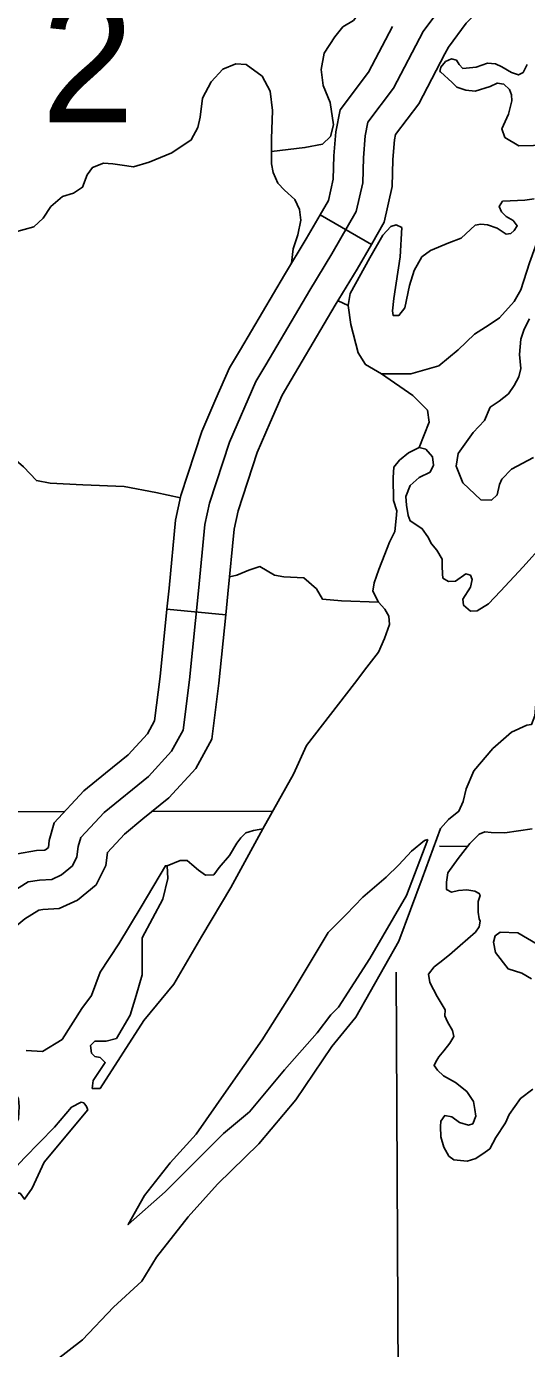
# Model space of a CAD drawing. Extents: x 22866 to 28196, y 1324810 to 1328105.
# Drawn here: x 25435 to 25465.4, y 1326127.1 to 1326207.6 of the extents above; entities that cross this region are included whole.
import ezdxf

# ---------------------------------------------------------------- set-up
doc = ezdxf.new("R2010")
doc.units = 0
for name, color, linetype in [('Level 31', 7, 'Continuous'), ('Level 35', 7, 'Continuous'), ('Level 39', 7, 'Continuous'), ('Level 45', 7, 'Continuous'), ('Level 5', 7, 'Continuous'), ('Level 9', 7, 'Continuous')]:
    doc.layers.add(name, color=color, linetype=linetype)

msp = doc.modelspace()

# ---------------------------------------------------------------- linework, layer by layer
at = {"layer": 'Level 31'}
for points in [[(25470.638, 1326229.63), (25470.247, 1326227.749), (25470.208, 1326226.141), (25470.521, 1326224.338), (25470.913, 1326222.613), (25471.148, 1326221.202), (25471.187, 1326220.379), (25471.187, 1326219.83), (25470.638, 1326219.085), (25469.894, 1326218.34), (25468.993, 1326217.086), (25468.014, 1326215.243), (25466.878, 1326213.166), (25466.33, 1326212.499), (25464.959, 1326211.519), (25462.061, 1326210.5), (25461.564, 1326210.179), (25460.349, 1326208.963), (25459.096, 1326207.278), (25457.294, 1326203.828), (25455.728, 1326201.75), (25455.571, 1326200.927), (25455.454, 1326199.594), (25455.414, 1326198.065)], [(25455.414, 1326198.065), (25455.023, 1326196.321), (25453.534, 1326193.733), (25452.203, 1326191.538), (25449.524, 1326186.992), (25448.913, 1326185.971), (25447.307, 1326182.286), (25446.093, 1326178.562), (25445.819, 1326177.257), (25445.427, 1326173.219), (25444.879, 1326167.809), (25444.487, 1326164.752)], [(25444.487, 1326164.752), (25443.794, 1326163.462), (25442.384, 1326161.933), (25439.681, 1326159.738), (25438.271, 1326158.209), (25438.115, 1326157.66), (25438.036, 1326157.033), (25437.762, 1326156.484), (25437.096, 1326155.935), (25436.509, 1326155.661), (25435.765, 1326155.622), (25435.06, 1326155.504), (25433.806, 1326154.72), (25432.671, 1326153.779), (25431.895, 1326152.654)]]:
    msp.add_lwpolyline(points, dxfattribs=at)
at = {"layer": 'Level 35'}
for points in [[(25449.867, 1326199.966), (25451.896, 1326200.212), (25452.964, 1326200.426), (25453.463, 1326200.889), (25453.641, 1326201.602), (25453.427, 1326202.956), (25453, 1326203.99), (25452.893, 1326204.952), (25453.071, 1326205.95), (25453.712, 1326206.947), (25454.21, 1326207.553), (25454.851, 1326207.945), (25455.172, 1326208.373), (25455.385, 1326209.87), (25455.421, 1326212.72)], [(25451.087, 1326193.169), (25451.184, 1326194.05), (25451.469, 1326194.905), (25451.647, 1326195.796), (25451.576, 1326196.438), (25451.291, 1326197.044), (25450.65, 1326197.614), (25450.259, 1326198.041), (25449.974, 1326198.683), (25449.867, 1326199.217), (25449.867, 1326199.966), (25449.867, 1326200.75), (25449.938, 1326202.46), (25449.796, 1326203.636), (25449.298, 1326204.563), (25448.336, 1326205.275), (25447.696, 1326205.311), (25446.912, 1326204.99), (25446.2, 1326204.206), (25445.666, 1326203.209), (25445.524, 1326202.068), (25445.382, 1326201.427), (25444.99, 1326200.678), (25443.815, 1326199.894), (25442.427, 1326199.324), (25441.466, 1326199.039), (25440.789, 1326199.146), (25440.22, 1326199.217), (25439.65, 1326199.253), (25438.974, 1326199.004), (25438.653, 1326198.54), (25438.368, 1326197.792), (25437.834, 1326197.436), (25437.158, 1326197.222), (25436.446, 1326196.616), (25435.983, 1326195.903)], [(25460.112, 1326204.848), (25460.159, 1326205.103), (25460.454, 1326205.451), (25460.819, 1326205.607), (25461.125, 1326205.533)], [(25465.168, 1326204.774), (25464.883, 1326204.631), (25464.456, 1326204.774), (25463.887, 1326205.13), (25463.495, 1326205.308), (25462.997, 1326205.344), (25462.32, 1326205.094), (25461.501, 1326205.023), (25461.288, 1326205.272), (25461.125, 1326205.533)], [(25465.417, 1326205.272), (25465.168, 1326204.774)], [(25464.065, 1326200.818), (25463.887, 1326201.353), (25464.278, 1326202.243), (25464.492, 1326203.063), (25464.456, 1326203.419), (25464.349, 1326203.74), (25463.993, 1326204.061), (25463.602, 1326204.132), (25463.175, 1326203.918), (25462.249, 1326203.633), (25461.679, 1326203.705), (25461.145, 1326203.883), (25460.861, 1326204.168), (25460.149, 1326204.809), (25460.112, 1326204.848)], [(25464.065, 1326200.818), (25464.919, 1326200.319), (25466.699, 1326200.355)], [(25435.983, 1326195.903), (25435.417, 1326195.379), (25434.242, 1326195.059), (25433.637, 1326195.094), (25433.139, 1326195.166), (25432.64, 1326195.558), (25432.213, 1326196.057), (25431.608, 1326196.484)], [(25456.553, 1326186.427), (25458.333, 1326186.427), (25460.042, 1326186.926), (25461.217, 1326187.888), (25462.213, 1326188.851), (25463.103, 1326189.421), (25463.744, 1326189.848), (25464.634, 1326190.846), (25465.026, 1326191.559), (25465.56, 1326193.198), (25466.165, 1326194.873), (25466.343, 1326195.621), (25466.806, 1326196.298), (25467.055, 1326196.477), (25467.589, 1326196.548), (25467.662, 1326196.532)], [(25457.235, 1326190.275), (25457.265, 1326189.991), (25457.621, 1326189.991), (25457.977, 1326190.454), (25458.262, 1326191.808), (25458.547, 1326192.735), (25459.009, 1326193.554), (25459.543, 1326193.946), (25460.647, 1326194.41), (25461.395, 1326194.695), (25462.249, 1326195.479), (25462.605, 1326195.55), (25462.997, 1326195.514), (25463.602, 1326195.301), (25464.136, 1326194.944), (25464.421, 1326194.98), (25464.634, 1326195.158), (25464.812, 1326195.443), (25464.563, 1326195.764), (25464.136, 1326196.013), (25463.851, 1326196.298), (25463.709, 1326196.619), (25463.922, 1326196.94), (25464.385, 1326196.976), (25465.275, 1326197.011), (25465.845, 1326197.082)], [(25454.687, 1326189.445), (25454.523, 1326190.604), (25454.662, 1326191.334), (25455.843, 1326193.49), (25456.642, 1326194.881), (25457.128, 1326195.402), (25457.441, 1326195.507), (25457.793, 1326195.346)], [(25457.793, 1326195.346), (25457.692, 1326193.554), (25457.301, 1326191.024), (25457.235, 1326190.275)], [(25454.523, 1326190.604), (25453.913, 1326190.886)], [(25456.553, 1326186.427), (25455.592, 1326186.998), (25455.129, 1326187.71), (25454.687, 1326189.445)], [(25458.858, 1326181.949), (25459.459, 1326183.495), (25459.354, 1326184.228), (25458.466, 1326185.117), (25456.553, 1326186.427)], [(25436.405, 1326179.78), (25435.569, 1326179.937), (25434.784, 1326180.774), (25433.634, 1326181.769), (25432.327, 1326182.292), (25431.23, 1326182.449), (25430.319, 1326183.194)], [(25444.323, 1326178.894), (25442.835, 1326179.205), (25440.901, 1326179.571), (25438.391, 1326179.676), (25436.405, 1326179.78)], [(25456.375, 1326172.531), (25454.127, 1326172.612), (25452.977, 1326172.716), (25452.611, 1326173.344), (25451.826, 1326174.024), (25450.624, 1326174.077), (25450.049, 1326174.181), (25449.16, 1326174.705), (25448.481, 1326174.495), (25447.749, 1326174.181), (25447.319, 1326174.074)], [(25443.515, 1326156.495), (25444.311, 1326156.804), (25444.729, 1326156.804), (25445.017, 1326156.569), (25445.435, 1326156.229), (25445.853, 1326155.915), (25446.35, 1326155.941), (25446.689, 1326156.386), (25447.317, 1326157.118), (25447.761, 1326157.877), (25447.996, 1326158.191), (25448.31, 1326158.505), (25448.519, 1326158.557), (25448.781, 1326158.636), (25449.349, 1326158.737)], [(25465.714, 1326158.735), (25464.067, 1326158.499), (25463.231, 1326158.526), (25462.839, 1326158.552), (25462.499, 1326158.421), (25461.924, 1326157.845), (25461.218, 1326156.93), (25460.591, 1326156.066), (25460.512, 1326155.491), (25460.512, 1326155.046), (25460.826, 1326154.889), (25461.244, 1326154.994), (25461.741, 1326155.02), (25462.237, 1326154.941), (25462.499, 1326154.811), (25462.551, 1326154.68), (25462.446, 1326154.313), (25462.446, 1326153.659), (25462.499, 1326153.267)], [(25461.351, 1326151.632), (25462.266, 1326152.443), (25462.501, 1326152.783), (25462.554, 1326153.123), (25462.499, 1326153.267)], [(25466.03, 1326151.71), (25464.854, 1326152.417), (25463.782, 1326152.443), (25463.468, 1326152.233), (25463.364, 1326151.841), (25463.495, 1326151.213), (25464.253, 1326150.219), (25465.089, 1326149.957), (25465.69, 1326149.617)], [(25465.769, 1326142.893), (25465.011, 1326142.328), (25464.331, 1326141.36), (25464.096, 1326140.837), (25463.521, 1326139.947), (25463.155, 1326139.267), (25462.867, 1326139.058), (25462.292, 1326138.665), (25461.77, 1326138.508), (25460.959, 1326138.587), (25460.646, 1326138.822), (25460.358, 1326139.372), (25460.175, 1326140), (25460.149, 1326140.628), (25460.175, 1326140.942), (25460.41, 1326141.282), (25460.829, 1326141.203), (25461.299, 1326140.863), (25461.848, 1326140.706), (25462.109, 1326140.785), (25462.292, 1326141.255), (25462.24, 1326141.648), (25462.162, 1326142.145), (25461.743, 1326142.747), (25461.064, 1326143.296), (25460.332, 1326143.715), (25459.966, 1326144.055), (25459.757, 1326144.343), (25459.861, 1326144.552), (25460.044, 1326144.866), (25460.358, 1326145.232), (25460.724, 1326145.703), (25460.959, 1326146.096), (25460.881, 1326146.462), (25460.567, 1326146.985), (25460.41, 1326147.351), (25460.436, 1326147.718), (25459.94, 1326148.529), (25459.495, 1326149.392), (25459.417, 1326149.889), (25459.757, 1326150.334), (25460.097, 1326150.596), (25460.698, 1326151.067), (25461.351, 1326151.632)]]:
    msp.add_lwpolyline(points, dxfattribs=at)
at = {"layer": 'Level 45'}
for p, q in [((25452.822, 1326196.106), (25455.943, 1326194.31)), ((25443.506, 1326172.121), (25447.088, 1326171.758))]:
    msp.add_line(p, q, dxfattribs=at)
for points in [[(25469.44, 1326214.097), (25468.377, 1326212.153), (25467.57, 1326211.172), (25465.798, 1326209.906), (25462.859, 1326208.872), (25462.702, 1326208.77), (25461.716, 1326207.784), (25460.626, 1326206.318), (25460.416, 1326205.915)], [(25457.224, 1326207.582), (25455.767, 1326204.793), (25454.038, 1326202.499), (25453.786, 1326201.175), (25453.655, 1326199.696), (25453.619, 1326198.288), (25453.326, 1326196.981), (25452.822, 1326196.106)], [(25460.416, 1326205.915), (25458.821, 1326202.863), (25457.418, 1326201.001), (25457.357, 1326200.679), (25457.252, 1326199.492), (25457.21, 1326197.843), (25456.72, 1326195.66), (25455.943, 1326194.31)], [(25452.822, 1326196.106), (25451.984, 1326194.649), (25450.658, 1326192.462), (25447.976, 1326187.912), (25447.309, 1326186.797), (25446.488, 1326184.913)], [(25455.943, 1326194.31), (25455.085, 1326192.817), (25453.748, 1326190.614), (25451.072, 1326186.073), (25450.517, 1326185.146), (25449.789, 1326183.474)], [(25446.488, 1326184.913), (25445.622, 1326182.926), (25444.351, 1326179.028), (25444.036, 1326177.53), (25443.636, 1326173.397), (25443.506, 1326172.121)], [(25449.789, 1326183.474), (25448.992, 1326181.646), (25447.835, 1326178.097), (25447.601, 1326176.984), (25447.219, 1326173.041), (25447.088, 1326171.758)], [(25443.506, 1326172.121), (25443.09, 1326168.014), (25442.744, 1326165.311), (25442.316, 1326164.515), (25441.148, 1326163.249), (25439.777, 1326162.135)], [(25447.088, 1326171.758), (25446.667, 1326167.604), (25446.23, 1326164.192), (25445.272, 1326162.409), (25443.619, 1326160.617), (25442.047, 1326159.34)], [(25439.777, 1326162.135), (25438.446, 1326161.053), (25436.658, 1326159.115), (25436.345, 1326158.021), (25436.294, 1326157.607), (25436.127, 1326157.47), (25436.064, 1326157.44), (25435.569, 1326157.414), (25434.409, 1326157.221), (25432.75, 1326156.183), (25431.33, 1326155.006), (25430.469, 1326153.757)], [(25442.047, 1326159.34), (25440.917, 1326158.422), (25439.885, 1326157.303), (25439.884, 1326157.299), (25439.785, 1326156.504), (25439.202, 1326155.338), (25438.065, 1326154.401), (25436.953, 1326153.881), (25435.961, 1326153.829), (25435.71, 1326153.787), (25434.863, 1326153.257), (25434.011, 1326152.552), (25433.433, 1326151.713)]]:
    msp.add_lwpolyline(points, dxfattribs=at)
at = {"layer": 'Level 5'}
for points in [[(25437.278, 1326159.787), (25423.479, 1326159.756)], [(25449.951, 1326159.816), (25442.613, 1326159.8)], [(25461.749, 1326157.67), (25460.089, 1326157.681)], [(25457.453, 1326150.022), (25458.018, 1326034.665)]]:
    msp.add_lwpolyline(points, dxfattribs=at)
at = {"layer": 'Level 9'}
for points in [[(25462.142, 1326182.875), (25462.819, 1326183.587), (25463.175, 1326184.407), (25463.709, 1326184.763), (25464.278, 1326185.227), (25464.634, 1326185.725), (25464.919, 1326186.26), (25465.026, 1326186.759), (25464.955, 1326187.614), (25465.026, 1326188.541), (25465.239, 1326189.146), (25465.56, 1326189.788)], [(25462.142, 1326182.875), (25461.217, 1326181.592), (25461.11, 1326180.808), (25461.501, 1326179.81), (25462.605, 1326178.776), (25463.246, 1326178.741), (25463.602, 1326179.062), (25463.744, 1326179.703), (25463.887, 1326180.024), (25464.456, 1326180.63), (25465.809, 1326181.342)], [(25458.047, 1326178.972), (25458.309, 1326179.647), (25458.858, 1326180.118), (25459.511, 1326180.458), (25459.72, 1326180.877), (25459.668, 1326181.374), (25459.25, 1326181.845), (25458.858, 1326181.949), (25458.204, 1326181.635), (25457.655, 1326181.19), (25457.316, 1326180.746), (25457.263, 1326180.118), (25457.289, 1326178.731), (25457.498, 1326178.103), (25457.446, 1326177.632), (25457.368, 1326176.847), (25457.054, 1326176.193), (25456.767, 1326175.461), (25456.401, 1326174.519), (25456.113, 1326173.708), (25456.035, 1326173.211), (25456.375, 1326172.531), (25456.767, 1326172.112), (25457.002, 1326171.693), (25457.054, 1326171.17), (25456.74, 1326170.333), (25456.375, 1326169.496), (25455.669, 1326168.58), (25454.911, 1326167.586)], [(25466.412, 1326176.068), (25465.183, 1326174.681), (25463.798, 1326173.216), (25463.066, 1326172.431), (25462.386, 1326172.013), (25461.968, 1326171.986), (25461.55, 1326172.353), (25461.498, 1326172.719), (25461.968, 1326173.452), (25462.073, 1326173.922), (25461.968, 1326174.184), (25461.681, 1326174.263), (25461.053, 1326173.818), (25460.635, 1326173.792), (25460.295, 1326174.001), (25460.269, 1326174.263), (25460.243, 1326174.733), (25460.243, 1326175.152), (25459.929, 1326175.702), (25459.59, 1326176.094), (25459.38, 1326176.513), (25459.041, 1326177.01), (25458.649, 1326177.271), (25458.309, 1326177.481), (25458.178, 1326177.821), (25458.074, 1326178.449), (25458.047, 1326178.972)], [(25454.911, 1326167.586), (25451.989, 1326163.813), (25451.204, 1326162.06), (25449.349, 1326158.737), (25447.388, 1326155.179), (25445.637, 1326152.197)], [(25466.402, 1326167.461), (25465.973, 1326166.586), (25465.894, 1326165.618), (25465.685, 1326165.095), (25465.397, 1326165.043), (25464.456, 1326164.624), (25463.333, 1326163.63), (25462.182, 1326162.269), (25461.712, 1326161.171), (25461.529, 1326160.412), (25461.268, 1326159.81), (25460.64, 1326159.313), (25460.154, 1326158.763)], [(25455.003, 1326147.27), (25457.616, 1326151.904), (25459.028, 1326155.724), (25460.154, 1326158.763)], [(25459.374, 1326158.097), (25459.177, 1326158.031), (25458.392, 1326157.377), (25457.608, 1326156.54), (25456.85, 1326155.807), (25455.413, 1326154.578), (25454.419, 1326153.531), (25453.322, 1326152.432)], [(25453.949, 1326147.882), (25455.839, 1326150.857), (25458.087, 1326154.677), (25459.374, 1326158.097)], [(25439.437, 1326142.943), (25438.966, 1326142.943), (25439.019, 1326143.414), (25439.751, 1326144.513), (25439.437, 1326144.827), (25439.123, 1326144.879), (25438.914, 1326145.088), (25438.862, 1326145.559), (25439.123, 1326145.821), (25439.803, 1326145.821), (25440.43, 1326145.978), (25441.267, 1326147.391), (25441.633, 1326148.594), (25441.999, 1326149.85), (25441.999, 1326151.001), (25441.999, 1326152.1), (25443.253, 1326154.455), (25443.567, 1326155.711), (25443.515, 1326156.495), (25443.41, 1326156.495), (25441.946, 1326153.984), (25440.587, 1326151.734), (25439.437, 1326150.007), (25438.914, 1326148.594), (25438.339, 1326147.809), (25437.137, 1326145.926), (25435.934, 1326145.193), (25434.941, 1326145.245)], [(25439.437, 1326142.943), (25442.103, 1326147.077), (25443.933, 1326149.275), (25445.637, 1326152.197)], [(25453.322, 1326152.432), (25451.186, 1326148.885), (25449.304, 1326145.902), (25447.109, 1326142.762), (25445.279, 1326140.146), (25443.711, 1326138.419), (25442.142, 1326136.431), (25441.149, 1326134.652), (25443.397, 1326136.64), (25446.952, 1326140.199), (25448.52, 1326141.507), (25450.663, 1326144.071), (25452.65, 1326146.321), (25453.486, 1326147.419), (25453.949, 1326147.882)], [(25455.003, 1326147.27), (25453.539, 1326145.483), (25451.343, 1326142.239), (25449.095, 1326139.571), (25446.586, 1326137.111), (25444.808, 1326135.123), (25442.874, 1326132.664), (25441.985, 1326131.199), (25440.26, 1326129.629), (25438.378, 1326127.64), (25436.758, 1326126.385)], [(25433.786, 1326142.678), (25433.791, 1326142.682), (25434.262, 1326142.682), (25434.471, 1326142.315), (25434.523, 1326141.844), (25434.471, 1326141.112), (25434.105, 1326140.327), (25433.059, 1326139.385), (25432.955, 1326138.914), (25433.112, 1326138.286), (25434.105, 1326137.92), (25434.837, 1326138.705), (25436.666, 1326140.588), (25437.712, 1326141.792), (25438.287, 1326142.106), (25438.444, 1326142.054), (25438.617, 1326141.844), (25438.705, 1326141.635)], [(25438.705, 1326141.635), (25436.039, 1326138.443), (25435.307, 1326136.873), (25434.837, 1326136.193), (25434.575, 1326136.559), (25434.262, 1326136.559), (25433.9, 1326136.42)]]:
    msp.add_lwpolyline(points, dxfattribs=at)

# ---------------------------------------------------------------- texts
at = {"layer": 'Level 39'}
msp.add_text('2', height=7.605, dxfattribs=at).set_placement((25435.865, 1326201.745))

doc.saveas('drawing.dxf')
